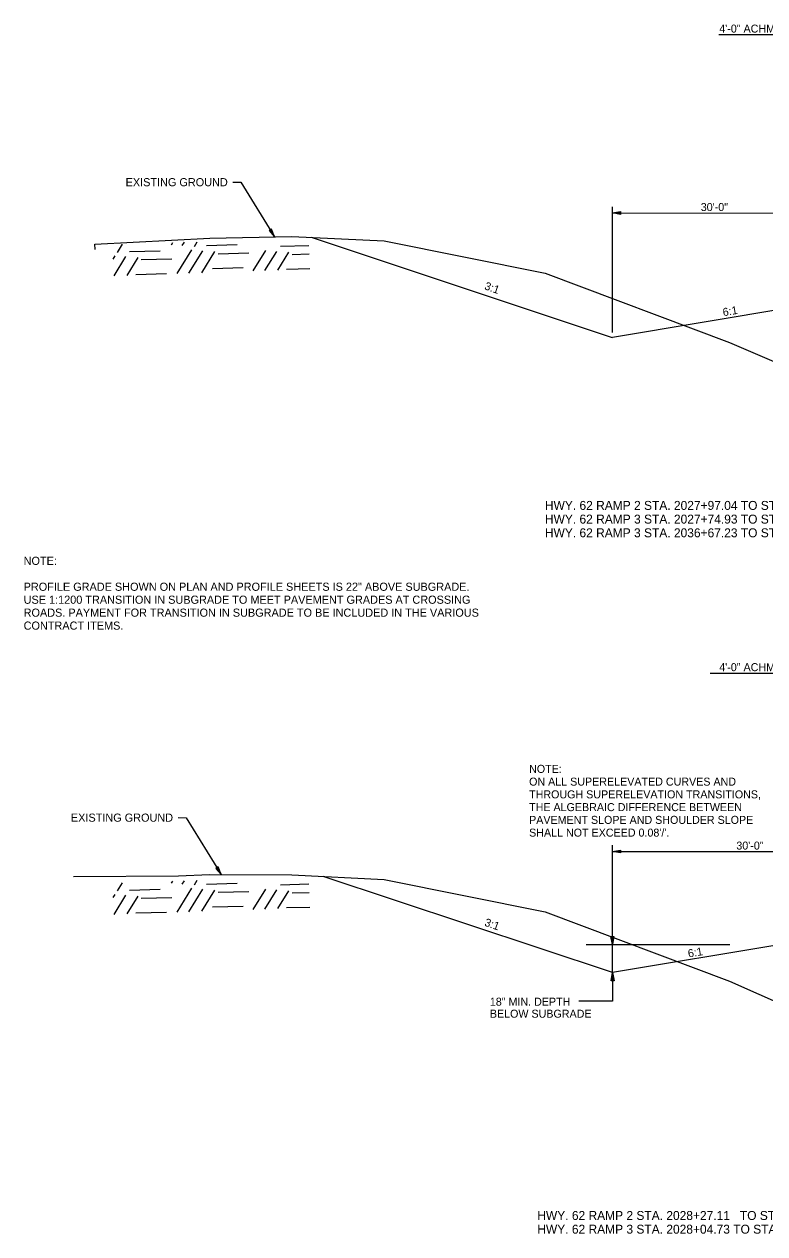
# Model space of a CAD drawing. Extents: x 1734743 to 1735935, y 759845 to 763831.
# Drawn here: x 1735676.7 to 1735731.3, y 759847.5 to 759936.7 of the extents above; entities that cross this region are included whole.
import ezdxf

# ---------------------------------------------------------------- set-up
doc = ezdxf.new("R2010")
doc.units = 0
for name, color, linetype in [('1', 7, 'Continuous'), ('10', 7, 'Continuous'), ('19', 7, 'Continuous'), ('20', 7, 'Continuous'), ('Level 9', 7, 'Continuous')]:
    doc.layers.add(name, color=color, linetype=linetype)

msp = doc.modelspace()

# ---------------------------------------------------------------- linework, layer by layer
at = {"layer": '19'}
for p, q in [((1735750.048, 759935.882), (1735727.881, 759935.882)), ((1735720.041, 759922.757), (1735720.641, 759922.862)), ((1735720.041, 759922.757), (1735750.048, 759922.755)), ((1735720.641, 759922.652), (1735720.041, 759922.757)), ((1735720.049, 759913.949), (1735720.047, 759923.219)), ((1735720.201, 759922.772), (1735720.641, 759922.807)), ((1735720.641, 759922.702), (1735720.201, 759922.742)), ((1735720.641, 759922.862), (1735720.641, 759922.652)), ((1735720.051, 759913.561), (1735697.856, 759920.961)), ((1735683.553, 759919.855), (1735683.922, 759920.449)), ((1735687.526, 759920.415), (1735687.62, 759920.578)), ((1735687.94, 759918.288), (1735689.039, 759920.048)), ((1735688.328, 759920.353), (1735688.479, 759920.608)), ((1735689.221, 759920.294), (1735689.429, 759920.642)), ((1735690.109, 759920.355), (1735692.368, 759920.425)), ((1735693.557, 759918.485), (1735694.495, 759919.989)), ((1735695.564, 759920.306), (1735697.663, 759920.37)), ((1735683.23, 759919.364), (1735683.382, 759919.599)), ((1735683.293, 759918.125), (1735684.174, 759919.537)), ((1735684.253, 759918.159), (1735685.067, 759919.478)), ((1735684.441, 759919.917), (1735686.701, 759919.976)), ((1735685.303, 759919.316), (1735687.562, 759919.376)), ((1735688.8, 759918.318), (1735689.842, 759919.976)), ((1735689.759, 759918.352), (1735690.735, 759919.917)), ((1735690.961, 759919.755), (1735693.22, 759919.814)), ((1735694.416, 759918.515), (1735695.298, 759919.927)), ((1735695.366, 759918.548), (1735696.19, 759919.868)), ((1735696.416, 759919.706), (1735697.686, 759919.74)), ((1735684.891, 759918.231), (1735687.15, 759918.29)), ((1735690.549, 759918.67), (1735692.818, 759918.729)), ((1735696.014, 759918.621), (1735697.723, 759918.661)), ((1735734.087, 759915.926), (1735720.048, 759913.589)), ((1735750.046, 759888.799), (1735727.238, 759888.799)), ((1735720.048, 759866.747), (1735720.047, 759876.137)), ((1735720.047, 759875.677), (1735720.647, 759875.782)), ((1735720.047, 759875.677), (1735750.046, 759875.675)), ((1735720.647, 759875.572), (1735720.047, 759875.677)), ((1735720.207, 759875.692), (1735720.647, 759875.727)), ((1735720.647, 759875.622), (1735720.207, 759875.662)), ((1735720.647, 759875.782), (1735720.647, 759875.572)), ((1735720.048, 759866.747), (1735698.707, 759873.836)), ((1735683.553, 759872.773), (1735683.922, 759873.366)), ((1735684.441, 759872.834), (1735686.701, 759872.893)), ((1735687.526, 759873.333), (1735687.62, 759873.496)), ((1735687.94, 759871.206), (1735689.039, 759872.965)), ((1735688.328, 759873.271), (1735688.479, 759873.526)), ((1735688.8, 759871.236), (1735689.842, 759872.893)), ((1735689.221, 759873.212), (1735689.429, 759873.559)), ((1735689.759, 759871.27), (1735690.735, 759872.835)), ((1735690.109, 759873.273), (1735692.368, 759873.342)), ((1735690.961, 759872.672), (1735693.22, 759872.732)), ((1735693.557, 759871.403), (1735694.495, 759872.906)), ((1735694.416, 759871.433), (1735695.298, 759872.844)), ((1735695.366, 759871.466), (1735696.19, 759872.786)), ((1735695.564, 759873.224), (1735697.663, 759873.288)), ((1735683.23, 759872.281), (1735683.382, 759872.517)), ((1735683.293, 759871.043), (1735684.174, 759872.455)), ((1735684.253, 759871.077), (1735685.067, 759872.396)), ((1735685.303, 759872.234), (1735687.562, 759872.293)), ((1735696.416, 759872.623), (1735697.686, 759872.658)), ((1735684.891, 759871.149), (1735687.15, 759871.208)), ((1735690.549, 759871.587), (1735692.818, 759871.647)), ((1735696.014, 759871.539), (1735697.723, 759871.579)), ((1735719.935, 759869.409), (1735720.143, 759869.411)), ((1735720.048, 759868.81), (1735719.935, 759869.409)), ((1735720.035, 759868.969), (1735719.988, 759869.404)), ((1735720.143, 759869.411), (1735720.048, 759868.81)), ((1735720.097, 759869.407), (1735720.061, 759868.971)), ((1735732.447, 759868.81), (1735720.048, 759866.747)), ((1735719.957, 759866.145), (1735720.048, 759866.747)), ((1735720.002, 759866.149), (1735720.037, 759866.585)), ((1735720.048, 759866.747), (1735720.165, 759866.149)), ((1735720.062, 759866.588), (1735720.112, 759866.153)), ((1735720.165, 759866.149), (1735719.957, 759866.145))]:
    msp.add_line(p, q, dxfattribs=at)
for points in [[(1735681.908, 759920.075), (1735681.887, 759920.456), (1735681.887, 759920.456), (1735690.365, 759920.897), (1735690.365, 759920.897), (1735696.399, 759921.034), (1735703.199, 759920.693), (1735715.078, 759918.312), (1735728.668, 759913.211), (1735737.574, 759909.405)], [(1735680.306, 759873.834), (1735680.306, 759873.834), (1735680.306, 759873.834), (1735688.042, 759873.881), (1735690.336, 759873.993), (1735696.399, 759873.951), (1735703.199, 759873.611), (1735715.078, 759871.23), (1735728.668, 759866.129), (1735737.329, 759862.274), (1735738.102, 759862.335)], [(1735720.048, 759866.747), (1735720.048, 759864.64), (1735717.555, 759864.64)]]:
    msp.add_lwpolyline(points, dxfattribs=at)
at = {"layer": '20'}
for p, q in [((1735694.897, 759921.571), (1735694.719, 759921.462)), ((1735694.719, 759921.462), (1735695.121, 759921.005)), ((1735694.76, 759921.483), (1735695.024, 759921.134)), ((1735695.047, 759921.146), (1735694.854, 759921.539)), ((1735695.121, 759921.005), (1735694.897, 759921.571)), ((1735690.973, 759874.541), (1735690.795, 759874.432)), ((1735691.123, 759874.115), (1735690.93, 759874.509)), ((1735691.196, 759873.975), (1735690.973, 759874.541)), ((1735690.795, 759874.432), (1735691.196, 759873.975)), ((1735690.836, 759874.453), (1735691.1, 759874.104))]:
    msp.add_line(p, q, dxfattribs=at)
for points in [[(1735692.047, 759925.027), (1735692.647, 759925.026), (1735695.121, 759921.005)], [(1735688.014, 759878.174), (1735688.614, 759878.173), (1735691.196, 759873.975)]]:
    msp.add_lwpolyline(points, dxfattribs=at)
at = {"layer": 'Level 9'}
msp.add_line((1735718.115, 759868.81), (1735728.71, 759868.81), dxfattribs=at)

# ---------------------------------------------------------------- texts
at = {"layer": '1'}
for s, p in [('NOTE:', (1735676.627, 759896.812)), ('PROFILE GRADE SHOWN ON PLAN AND PROFILE SHEETS IS 22" ABOVE SUBGRADE.', (1735676.627, 759894.901)), ('USE 1:1200 TRANSITION IN SUBGRADE TO MEET PAVEMENT GRADES AT CROSSING', (1735676.627, 759893.945)), ('ROADS. PAYMENT FOR TRANSITION IN SUBGRADE TO BE INCLUDED IN THE VARIOUS', (1735676.627, 759892.989)), ('CONTRACT ITEMS.', (1735676.627, 759892.033))]:
    msp.add_text(s, height=0.6, dxfattribs=at).set_placement(p)
at = {"layer": '10'}
for p in [(1735684.145, 759924.727), (1735680.112, 759877.874)]:
    msp.add_text('EXISTING GROUND', height=0.6, dxfattribs=at).set_placement(p)
for s, p in [('18" MIN. DEPTH', (1735711.004, 759864.309)), ('BELOW SUBGRADE', (1735711.004, 759863.424))]:
    msp.add_text(s, height=0.59, rotation=360, dxfattribs=at).set_placement(p)
at = {"layer": '19'}
for s, height, rotation, p in [('4\'-0" ACHM SURFACE COURSE (1/2")', 0.59001, 359.99538, (1735727.92, 759936.057)), ('30\'-0"', 0.59, 0.00462, (1735726.555, 759922.901)), ('3:1', 0.59, 340.48964, (1735710.559, 759917.145)), ('6:1', 0.59, 9.4465, (1735728.224, 759915.143)), ('HWY. 62 RAMP 2 STA. 2027+97.04 TO STA. 2028+27.11', 0.65999, 359.99538, (1735715.064, 759900.867)), ('HWY. 62 RAMP 3 STA. 2027+74.93 TO STA. 2028+04.73', 0.65999, 359.99538, (1735715.064, 759899.857)), ('HWY. 62 RAMP 3 STA. 2036+67.23 TO STA. 2037+12.79', 0.65999, 359.99538, (1735715.063, 759898.847)), ('4\'-0" ACHM SURFACE COURSE (1/2")', 0.59001, 359.99538, (1735727.919, 759888.975)), ('NOTE:', 0.59, 360, (1735713.898, 759881.476)), ('ON ALL SUPERELEVATED CURVES AND', 0.59001, 360, (1735713.898, 759880.536)), ('THROUGH SUPERELEVATION TRANSITIONS,', 0.59001, 360, (1735713.898, 759879.596)), ('THE ALGEBRAIC DIFFERENCE BETWEEN', 0.59001, 360, (1735713.898, 759878.656)), ('PAVEMENT SLOPE AND SHOULDER SLOPE', 0.59001, 360, (1735713.898, 759877.716)), ("SHALL NOT EXCEED 0.08'/'.", 0.59001, 360, (1735713.898, 759876.776)), ('30\'-0"', 0.59, 0.00462, (1735729.178, 759875.819)), ('3:1', 0.59, 340.48964, (1735710.559, 759870.219)), ('6:1', 0.59, 9.4465, (1735725.658, 759867.861)), ('HWY. 62 RAMP 2 STA. 2028+27.11   TO STA. 2036+99.11', 0.65999, 359.99538, (1735714.503, 759848.512)), ('HWY. 62 RAMP 3 STA. 2028+04.73 TO STA. 2036+67.23', 0.65999, 359.99538, (1735714.503, 759847.502))]:
    msp.add_text(s, height=height, rotation=rotation, dxfattribs=at).set_placement(p)

doc.saveas('drawing.dxf')
